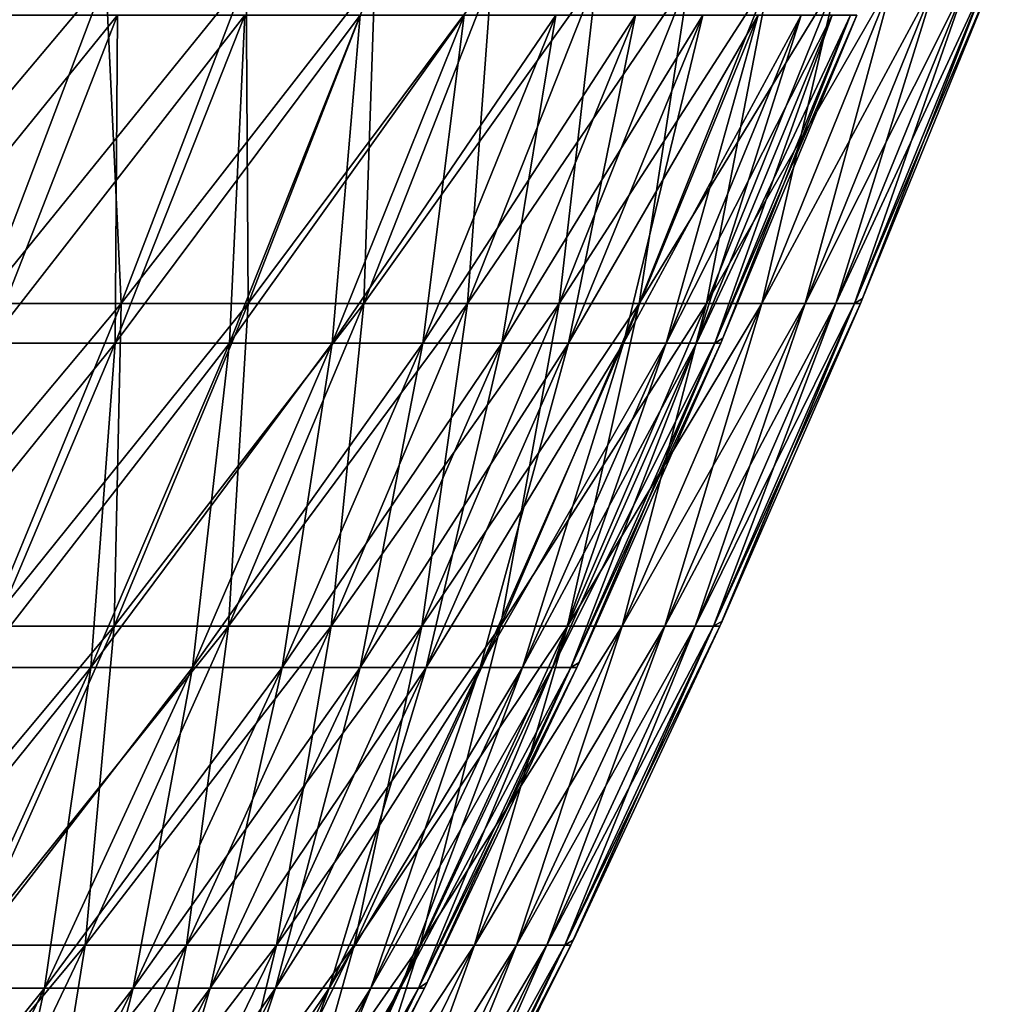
# Model space of a CAD drawing. Header units: millimetres. Extents: x -250 to 250, y 3898 to 4150.
# Tile 539 of 558: x 215 to 233, y 4040 to 4058. Entities that reach past the tile are written whole.
import ezdxf

# ---------------------------------------------------------------- set-up
doc = ezdxf.new("R2010")
doc.units = ezdxf.units.MM
doc.header["$LTSCALE"] = 5.599365
for name, color, linetype in [('2', 7, 'CONTINUOUS'), ('3', 7, 'CONTINUOUS'), ('4', 7, 'CONTINUOUS'), ('5', 7, 'CONTINUOUS')]:
    doc.layers.add(name, color=color, linetype=linetype)

msp = doc.modelspace()

# ---------------------------------------------------------------- linework, layer by layer
at = {"layer": '2', "color": 251, "linetype": 'Continuous', "true_color": 0x504f50}
for points in [[(214.804, 4052.869, -83.215), (212.139, 4052.869, -89.791), (216.996, 4058.644, -84.065), (214.804, 4052.869, -83.215)], [(216.996, 4058.644, -84.065), (212.139, 4052.869, -89.791), (214.304, 4058.644, -90.707), (216.996, 4058.644, -84.065)], [(217.265, 4052.869, -76.561), (214.804, 4052.869, -83.215), (219.482, 4058.644, -77.342), (217.265, 4052.869, -76.561)], [(219.482, 4058.644, -77.342), (214.804, 4052.869, -83.215), (216.996, 4058.644, -84.065), (219.482, 4058.644, -77.342)], [(219.519, 4052.869, -69.834), (217.265, 4052.869, -76.561), (221.759, 4058.644, -70.547), (219.519, 4052.869, -69.834)], [(221.759, 4058.644, -70.547), (217.265, 4052.869, -76.561), (219.482, 4058.644, -77.342), (221.759, 4058.644, -70.547)], [(221.566, 4052.869, -63.041), (219.519, 4052.869, -69.834), (223.827, 4058.644, -63.684), (221.566, 4052.869, -63.041)], [(223.827, 4058.644, -63.684), (219.519, 4052.869, -69.834), (221.759, 4058.644, -70.547), (223.827, 4058.644, -63.684)], [(223.402, 4052.869, -56.188), (221.566, 4052.869, -63.041), (225.682, 4058.644, -56.761), (223.402, 4052.869, -56.188)], [(225.682, 4058.644, -56.761), (221.566, 4052.869, -63.041), (223.827, 4058.644, -63.684), (225.682, 4058.644, -56.761)], [(225.026, 4052.869, -49.282), (223.402, 4052.869, -56.188), (227.323, 4058.644, -49.784), (225.026, 4052.869, -49.282)], [(227.323, 4058.644, -49.784), (223.402, 4052.869, -56.188), (225.682, 4058.644, -56.761), (227.323, 4058.644, -49.784)], [(226.437, 4052.869, -42.328), (225.026, 4052.869, -49.282), (228.748, 4058.644, -42.76), (226.437, 4052.869, -42.328)], [(228.748, 4058.644, -42.76), (225.026, 4052.869, -49.282), (227.323, 4058.644, -49.784), (228.748, 4058.644, -42.76)], [(227.633, 4052.869, -35.335), (226.437, 4052.869, -42.328), (229.956, 4058.644, -35.696), (227.633, 4052.869, -35.335)], [(229.956, 4058.644, -35.696), (226.437, 4052.869, -42.328), (228.748, 4058.644, -42.76), (229.956, 4058.644, -35.696)], [(228.614, 4052.869, -28.308), (227.633, 4052.869, -35.335), (230.946, 4058.644, -28.597), (228.614, 4052.869, -28.308)], [(230.946, 4058.644, -28.597), (227.633, 4052.869, -35.335), (229.956, 4058.644, -35.696), (230.946, 4058.644, -28.597)], [(229.377, 4052.869, -21.255), (228.614, 4052.869, -28.308), (231.718, 4058.644, -21.472), (229.377, 4052.869, -21.255)], [(231.718, 4058.644, -21.472), (228.614, 4052.869, -28.308), (230.946, 4058.644, -28.597), (231.718, 4058.644, -21.472)], [(229.923, 4052.869, -14.181), (229.377, 4052.869, -21.255), (232.269, 4058.644, -14.326), (229.923, 4052.869, -14.181)], [(232.269, 4058.644, -14.326), (229.377, 4052.869, -21.255), (231.718, 4058.644, -21.472), (232.269, 4058.644, -14.326)], [(230.25, 4052.869, -7.094), (229.923, 4052.869, -14.181), (232.6, 4058.644, -7.166), (230.25, 4052.869, -7.094)], [(232.6, 4058.644, -7.166), (229.923, 4052.869, -14.181), (232.269, 4058.644, -14.326), (232.6, 4058.644, -7.166)], [(230.396, 4052.955), (230.25, 4052.869, -7.094), (232.71, 4058.644), (230.396, 4052.955)], [(232.71, 4058.644), (230.25, 4052.869, -7.094), (232.6, 4058.644, -7.166), (232.71, 4058.644)], [(214.912, 4047.154, -75.732), (212.478, 4047.154, -82.315), (217.265, 4052.869, -76.561), (214.912, 4047.154, -75.732)], [(217.265, 4052.869, -76.561), (212.478, 4047.154, -82.315), (214.804, 4052.869, -83.215), (217.265, 4052.869, -76.561)], [(217.143, 4047.154, -69.078), (214.912, 4047.154, -75.732), (219.519, 4052.869, -69.834), (217.143, 4047.154, -69.078)], [(219.519, 4052.869, -69.834), (214.912, 4047.154, -75.732), (217.265, 4052.869, -76.561), (219.519, 4052.869, -69.834)], [(219.167, 4047.154, -62.358), (217.143, 4047.154, -69.078), (221.566, 4052.869, -63.041), (219.167, 4047.154, -62.358)], [(221.566, 4052.869, -63.041), (217.143, 4047.154, -69.078), (219.519, 4052.869, -69.834), (221.566, 4052.869, -63.041)], [(220.983, 4047.154, -55.58), (219.167, 4047.154, -62.358), (223.402, 4052.869, -56.188), (220.983, 4047.154, -55.58)], [(223.402, 4052.869, -56.188), (219.167, 4047.154, -62.358), (221.566, 4052.869, -63.041), (223.402, 4052.869, -56.188)], [(222.59, 4047.154, -48.748), (220.983, 4047.154, -55.58), (225.026, 4052.869, -49.282), (222.59, 4047.154, -48.748)], [(225.026, 4052.869, -49.282), (220.983, 4047.154, -55.58), (223.402, 4052.869, -56.188), (225.026, 4052.869, -49.282)], [(223.986, 4047.154, -41.87), (222.59, 4047.154, -48.748), (226.437, 4052.869, -42.328), (223.986, 4047.154, -41.87)], [(226.437, 4052.869, -42.328), (222.59, 4047.154, -48.748), (225.026, 4052.869, -49.282), (226.437, 4052.869, -42.328)], [(225.169, 4047.154, -34.953), (223.986, 4047.154, -41.87), (227.633, 4052.869, -35.335), (225.169, 4047.154, -34.953)], [(227.633, 4052.869, -35.335), (223.986, 4047.154, -41.87), (226.437, 4052.869, -42.328), (227.633, 4052.869, -35.335)], [(226.139, 4047.154, -28.002), (225.169, 4047.154, -34.953), (228.614, 4052.869, -28.308), (226.139, 4047.154, -28.002)], [(228.614, 4052.869, -28.308), (225.169, 4047.154, -34.953), (227.633, 4052.869, -35.335), (228.614, 4052.869, -28.308)], [(226.894, 4047.154, -21.025), (226.139, 4047.154, -28.002), (229.377, 4052.869, -21.255), (226.894, 4047.154, -21.025)], [(229.377, 4052.869, -21.255), (226.139, 4047.154, -28.002), (228.614, 4052.869, -28.308), (229.377, 4052.869, -21.255)], [(227.433, 4047.154, -14.028), (226.894, 4047.154, -21.025), (229.923, 4052.869, -14.181), (227.433, 4047.154, -14.028)], [(229.923, 4052.869, -14.181), (226.894, 4047.154, -21.025), (229.377, 4052.869, -21.255), (229.923, 4052.869, -14.181)], [(227.758, 4047.154, -7.017), (227.433, 4047.154, -14.028), (230.25, 4052.869, -7.094), (227.758, 4047.154, -7.017)], [(230.25, 4052.869, -7.094), (227.433, 4047.154, -14.028), (229.923, 4052.869, -14.181), (230.25, 4052.869, -7.094)], [(227.907, 4047.245), (227.758, 4047.154, -7.017), (230.36, 4052.869), (227.907, 4047.245)], [(230.36, 4052.869), (227.758, 4047.154, -7.017), (230.25, 4052.869, -7.094), (230.36, 4052.869)], [(230.36, 4052.869), (230.25, 4052.869, -7.094), (230.396, 4052.955), (230.36, 4052.869)], [(227.866, 4047.154), (227.758, 4047.154, -7.017), (227.907, 4047.245), (227.866, 4047.154)], [(214.631, 4041.504, -68.279), (212.427, 4041.504, -74.856), (217.143, 4047.154, -69.078), (214.631, 4041.504, -68.279)], [(217.143, 4047.154, -69.078), (212.427, 4041.504, -74.856), (214.912, 4047.154, -75.732), (217.143, 4047.154, -69.078)], [(216.632, 4041.504, -61.637), (214.631, 4041.504, -68.279), (219.167, 4047.154, -62.358), (216.632, 4041.504, -61.637)], [(219.167, 4047.154, -62.358), (214.631, 4041.504, -68.279), (217.143, 4047.154, -69.078), (219.167, 4047.154, -62.358)], [(218.427, 4041.504, -54.937), (216.632, 4041.504, -61.637), (220.983, 4047.154, -55.58), (218.427, 4041.504, -54.937)], [(220.983, 4047.154, -55.58), (216.632, 4041.504, -61.637), (219.167, 4047.154, -62.358), (220.983, 4047.154, -55.58)], [(220.016, 4041.504, -48.184), (218.427, 4041.504, -54.937), (222.59, 4047.154, -48.748), (220.016, 4041.504, -48.184)], [(222.59, 4047.154, -48.748), (218.427, 4041.504, -54.937), (220.983, 4047.154, -55.58), (222.59, 4047.154, -48.748)], [(221.395, 4041.504, -41.386), (220.016, 4041.504, -48.184), (223.986, 4047.154, -41.87), (221.395, 4041.504, -41.386)], [(223.986, 4047.154, -41.87), (220.016, 4041.504, -48.184), (222.59, 4047.154, -48.748), (223.986, 4047.154, -41.87)], [(222.564, 4041.504, -34.548), (221.395, 4041.504, -41.386), (225.169, 4047.154, -34.953), (222.564, 4041.504, -34.548)], [(225.169, 4047.154, -34.953), (221.395, 4041.504, -41.386), (223.986, 4047.154, -41.87), (225.169, 4047.154, -34.953)], [(223.523, 4041.504, -27.678), (222.564, 4041.504, -34.548), (226.139, 4047.154, -28.002), (223.523, 4041.504, -27.678)], [(226.139, 4047.154, -28.002), (222.564, 4041.504, -34.548), (225.169, 4047.154, -34.953), (226.139, 4047.154, -28.002)], [(224.269, 4041.504, -20.782), (223.523, 4041.504, -27.678), (226.894, 4047.154, -21.025), (224.269, 4041.504, -20.782)], [(226.894, 4047.154, -21.025), (223.523, 4041.504, -27.678), (226.139, 4047.154, -28.002), (226.894, 4047.154, -21.025)], [(224.803, 4041.504, -13.865), (224.269, 4041.504, -20.782), (227.433, 4047.154, -14.028), (224.803, 4041.504, -13.865)], [(227.433, 4047.154, -14.028), (224.269, 4041.504, -20.782), (226.894, 4047.154, -21.025), (227.433, 4047.154, -14.028)], [(225.123, 4041.504, -6.936), (224.803, 4041.504, -13.865), (227.758, 4047.154, -7.017), (225.123, 4041.504, -6.936)], [(227.758, 4047.154, -7.017), (224.803, 4041.504, -13.865), (227.433, 4047.154, -14.028), (227.758, 4047.154, -7.017)], [(225.276, 4041.599), (225.123, 4041.504, -6.936), (227.866, 4047.154), (225.276, 4041.599)], [(227.866, 4047.154), (225.123, 4041.504, -6.936), (227.758, 4047.154, -7.017), (227.866, 4047.154)], [(213.962, 4035.92, -60.877), (211.986, 4035.92, -67.438), (216.632, 4041.504, -61.637), (213.962, 4035.92, -60.877)], [(216.632, 4041.504, -61.637), (211.986, 4035.92, -67.438), (214.631, 4041.504, -68.279), (216.632, 4041.504, -61.637)], [(215.735, 4035.92, -54.26), (213.962, 4035.92, -60.877), (218.427, 4041.504, -54.937), (215.735, 4035.92, -54.26)], [(218.427, 4041.504, -54.937), (213.962, 4035.92, -60.877), (216.632, 4041.504, -61.637), (218.427, 4041.504, -54.937)], [(217.304, 4035.92, -47.59), (215.735, 4035.92, -54.26), (220.016, 4041.504, -48.184), (217.304, 4035.92, -47.59)], [(220.016, 4041.504, -48.184), (215.735, 4035.92, -54.26), (218.427, 4041.504, -54.937), (220.016, 4041.504, -48.184)], [(218.666, 4035.92, -40.876), (217.304, 4035.92, -47.59), (221.395, 4041.504, -41.386), (218.666, 4035.92, -40.876)], [(221.395, 4041.504, -41.386), (217.304, 4035.92, -47.59), (220.016, 4041.504, -48.184), (221.395, 4041.504, -41.386)], [(219.822, 4035.92, -34.123), (218.666, 4035.92, -40.876), (222.564, 4041.504, -34.548), (219.822, 4035.92, -34.123)], [(222.564, 4041.504, -34.548), (218.666, 4035.92, -40.876), (221.395, 4041.504, -41.386), (222.564, 4041.504, -34.548)], [(220.768, 4035.92, -27.337), (219.822, 4035.92, -34.123), (223.523, 4041.504, -27.678), (220.768, 4035.92, -27.337)], [(223.523, 4041.504, -27.678), (219.822, 4035.92, -34.123), (222.564, 4041.504, -34.548), (223.523, 4041.504, -27.678)], [(221.505, 4035.92, -20.525), (220.768, 4035.92, -27.337), (224.269, 4041.504, -20.782), (221.505, 4035.92, -20.525)], [(224.269, 4041.504, -20.782), (220.768, 4035.92, -27.337), (223.523, 4041.504, -27.678), (224.269, 4041.504, -20.782)], [(222.032, 4035.92, -13.694), (221.505, 4035.92, -20.525), (224.803, 4041.504, -13.865), (222.032, 4035.92, -13.694)], [(224.803, 4041.504, -13.865), (221.505, 4035.92, -20.525), (224.269, 4041.504, -20.782), (224.803, 4041.504, -13.865)], [(222.349, 4035.92, -6.85), (222.032, 4035.92, -13.694), (225.123, 4041.504, -6.936), (222.349, 4035.92, -6.85)], [(225.123, 4041.504, -6.936), (222.032, 4035.92, -13.694), (224.803, 4041.504, -13.865), (225.123, 4041.504, -6.936)], [(222.505, 4036.02), (222.349, 4035.92, -6.85), (225.23, 4041.504), (222.505, 4036.02)], [(225.23, 4041.504), (222.349, 4035.92, -6.85), (225.123, 4041.504, -6.936), (225.23, 4041.504)], [(225.23, 4041.504), (225.123, 4041.504, -6.936), (225.276, 4041.599), (225.23, 4041.504)]]:
    msp.add_3dface(points, dxfattribs=at)
at = {"layer": '3', "color": 251, "linetype": 'Continuous', "true_color": 0x504f50}
for points in [[(214.304, 4058.644, 90.707), (214.804, 4052.869, 83.215), (216.996, 4058.644, 84.065), (214.304, 4058.644, 90.707)], [(214.804, 4052.869, 83.215), (217.265, 4052.869, 76.561), (216.996, 4058.644, 84.065), (214.804, 4052.869, 83.215)], [(216.996, 4058.644, 84.065), (217.265, 4052.869, 76.561), (219.482, 4058.644, 77.342), (216.996, 4058.644, 84.065)], [(217.265, 4052.869, 76.561), (219.519, 4052.869, 69.834), (219.482, 4058.644, 77.342), (217.265, 4052.869, 76.561)], [(219.482, 4058.644, 77.342), (219.519, 4052.869, 69.834), (221.759, 4058.644, 70.547), (219.482, 4058.644, 77.342)], [(219.519, 4052.869, 69.834), (221.566, 4052.869, 63.041), (221.759, 4058.644, 70.547), (219.519, 4052.869, 69.834)], [(221.566, 4052.869, 63.041), (223.402, 4052.869, 56.188), (223.827, 4058.644, 63.684), (221.566, 4052.869, 63.041)], [(221.759, 4058.644, 70.547), (221.566, 4052.869, 63.041), (223.827, 4058.644, 63.684), (221.759, 4058.644, 70.547)], [(223.402, 4052.869, 56.188), (225.026, 4052.869, 49.282), (225.682, 4058.644, 56.761), (223.402, 4052.869, 56.188)], [(223.827, 4058.644, 63.684), (223.402, 4052.869, 56.188), (225.682, 4058.644, 56.761), (223.827, 4058.644, 63.684)], [(225.026, 4052.869, 49.282), (226.437, 4052.869, 42.328), (227.323, 4058.644, 49.784), (225.026, 4052.869, 49.282)], [(225.682, 4058.644, 56.761), (225.026, 4052.869, 49.282), (227.323, 4058.644, 49.784), (225.682, 4058.644, 56.761)], [(226.437, 4052.869, 42.328), (227.633, 4052.869, 35.335), (228.748, 4058.644, 42.76), (226.437, 4052.869, 42.328)], [(227.323, 4058.644, 49.784), (226.437, 4052.869, 42.328), (228.748, 4058.644, 42.76), (227.323, 4058.644, 49.784)], [(227.633, 4052.869, 35.335), (228.614, 4052.869, 28.308), (229.956, 4058.644, 35.696), (227.633, 4052.869, 35.335)], [(228.748, 4058.644, 42.76), (227.633, 4052.869, 35.335), (229.956, 4058.644, 35.696), (228.748, 4058.644, 42.76)], [(228.614, 4052.869, 28.308), (229.377, 4052.869, 21.255), (230.946, 4058.644, 28.597), (228.614, 4052.869, 28.308)], [(229.956, 4058.644, 35.696), (228.614, 4052.869, 28.308), (230.946, 4058.644, 28.597), (229.956, 4058.644, 35.696)], [(229.377, 4052.869, 21.255), (229.923, 4052.869, 14.181), (231.718, 4058.644, 21.472), (229.377, 4052.869, 21.255)], [(230.946, 4058.644, 28.597), (229.377, 4052.869, 21.255), (231.718, 4058.644, 21.472), (230.946, 4058.644, 28.597)], [(229.923, 4052.869, 14.181), (230.25, 4052.869, 7.094), (232.269, 4058.644, 14.326), (229.923, 4052.869, 14.181)], [(231.718, 4058.644, 21.472), (229.923, 4052.869, 14.181), (232.269, 4058.644, 14.326), (231.718, 4058.644, 21.472)], [(230.25, 4052.869, 7.094), (230.36, 4052.869), (232.6, 4058.644, 7.166), (230.25, 4052.869, 7.094)], [(232.269, 4058.644, 14.326), (230.25, 4052.869, 7.094), (232.6, 4058.644, 7.166), (232.269, 4058.644, 14.326)], [(230.36, 4052.869), (230.396, 4052.955), (232.6, 4058.644, 7.166), (230.36, 4052.869)], [(230.396, 4052.955), (232.71, 4058.644), (232.6, 4058.644, 7.166), (230.396, 4052.955)], [(214.804, 4052.869, 83.215), (214.912, 4047.154, 75.732), (217.265, 4052.869, 76.561), (214.804, 4052.869, 83.215)], [(214.912, 4047.154, 75.732), (217.143, 4047.154, 69.078), (217.265, 4052.869, 76.561), (214.912, 4047.154, 75.732)], [(217.143, 4047.154, 69.078), (219.167, 4047.154, 62.358), (219.519, 4052.869, 69.834), (217.143, 4047.154, 69.078)], [(217.265, 4052.869, 76.561), (217.143, 4047.154, 69.078), (219.519, 4052.869, 69.834), (217.265, 4052.869, 76.561)], [(219.167, 4047.154, 62.358), (220.983, 4047.154, 55.58), (221.566, 4052.869, 63.041), (219.167, 4047.154, 62.358)], [(219.519, 4052.869, 69.834), (219.167, 4047.154, 62.358), (221.566, 4052.869, 63.041), (219.519, 4052.869, 69.834)], [(220.983, 4047.154, 55.58), (222.59, 4047.154, 48.748), (223.402, 4052.869, 56.188), (220.983, 4047.154, 55.58)], [(221.566, 4052.869, 63.041), (220.983, 4047.154, 55.58), (223.402, 4052.869, 56.188), (221.566, 4052.869, 63.041)], [(222.59, 4047.154, 48.748), (223.986, 4047.154, 41.87), (225.026, 4052.869, 49.282), (222.59, 4047.154, 48.748)], [(223.402, 4052.869, 56.188), (222.59, 4047.154, 48.748), (225.026, 4052.869, 49.282), (223.402, 4052.869, 56.188)], [(223.986, 4047.154, 41.87), (225.169, 4047.154, 34.953), (226.437, 4052.869, 42.328), (223.986, 4047.154, 41.87)], [(225.026, 4052.869, 49.282), (223.986, 4047.154, 41.87), (226.437, 4052.869, 42.328), (225.026, 4052.869, 49.282)], [(225.169, 4047.154, 34.953), (226.139, 4047.154, 28.002), (227.633, 4052.869, 35.335), (225.169, 4047.154, 34.953)], [(226.437, 4052.869, 42.328), (225.169, 4047.154, 34.953), (227.633, 4052.869, 35.335), (226.437, 4052.869, 42.328)], [(226.139, 4047.154, 28.002), (226.894, 4047.154, 21.025), (228.614, 4052.869, 28.308), (226.139, 4047.154, 28.002)], [(227.633, 4052.869, 35.335), (226.139, 4047.154, 28.002), (228.614, 4052.869, 28.308), (227.633, 4052.869, 35.335)], [(226.894, 4047.154, 21.025), (227.433, 4047.154, 14.028), (229.377, 4052.869, 21.255), (226.894, 4047.154, 21.025)], [(228.614, 4052.869, 28.308), (226.894, 4047.154, 21.025), (229.377, 4052.869, 21.255), (228.614, 4052.869, 28.308)], [(227.433, 4047.154, 14.028), (227.758, 4047.154, 7.017), (229.923, 4052.869, 14.181), (227.433, 4047.154, 14.028)], [(229.377, 4052.869, 21.255), (227.433, 4047.154, 14.028), (229.923, 4052.869, 14.181), (229.377, 4052.869, 21.255)], [(227.758, 4047.154, 7.017), (227.866, 4047.154), (230.25, 4052.869, 7.094), (227.758, 4047.154, 7.017)], [(229.923, 4052.869, 14.181), (227.758, 4047.154, 7.017), (230.25, 4052.869, 7.094), (229.923, 4052.869, 14.181)], [(227.866, 4047.154), (227.907, 4047.245), (230.25, 4052.869, 7.094), (227.866, 4047.154)], [(227.907, 4047.245), (230.36, 4052.869), (230.25, 4052.869, 7.094), (227.907, 4047.245)], [(214.631, 4041.504, 68.279), (216.632, 4041.504, 61.637), (217.143, 4047.154, 69.078), (214.631, 4041.504, 68.279)], [(214.912, 4047.154, 75.732), (214.631, 4041.504, 68.279), (217.143, 4047.154, 69.078), (214.912, 4047.154, 75.732)], [(216.632, 4041.504, 61.637), (218.427, 4041.504, 54.937), (219.167, 4047.154, 62.358), (216.632, 4041.504, 61.637)], [(217.143, 4047.154, 69.078), (216.632, 4041.504, 61.637), (219.167, 4047.154, 62.358), (217.143, 4047.154, 69.078)], [(218.427, 4041.504, 54.937), (220.016, 4041.504, 48.184), (220.983, 4047.154, 55.58), (218.427, 4041.504, 54.937)], [(219.167, 4047.154, 62.358), (218.427, 4041.504, 54.937), (220.983, 4047.154, 55.58), (219.167, 4047.154, 62.358)], [(220.016, 4041.504, 48.184), (221.395, 4041.504, 41.386), (222.59, 4047.154, 48.748), (220.016, 4041.504, 48.184)], [(220.983, 4047.154, 55.58), (220.016, 4041.504, 48.184), (222.59, 4047.154, 48.748), (220.983, 4047.154, 55.58)], [(221.395, 4041.504, 41.386), (222.564, 4041.504, 34.548), (223.986, 4047.154, 41.87), (221.395, 4041.504, 41.386)], [(222.59, 4047.154, 48.748), (221.395, 4041.504, 41.386), (223.986, 4047.154, 41.87), (222.59, 4047.154, 48.748)], [(222.564, 4041.504, 34.548), (223.523, 4041.504, 27.678), (225.169, 4047.154, 34.953), (222.564, 4041.504, 34.548)], [(223.986, 4047.154, 41.87), (222.564, 4041.504, 34.548), (225.169, 4047.154, 34.953), (223.986, 4047.154, 41.87)], [(223.523, 4041.504, 27.678), (224.269, 4041.504, 20.782), (226.139, 4047.154, 28.002), (223.523, 4041.504, 27.678)], [(225.169, 4047.154, 34.953), (223.523, 4041.504, 27.678), (226.139, 4047.154, 28.002), (225.169, 4047.154, 34.953)], [(224.269, 4041.504, 20.782), (224.803, 4041.504, 13.865), (226.894, 4047.154, 21.025), (224.269, 4041.504, 20.782)], [(226.139, 4047.154, 28.002), (224.269, 4041.504, 20.782), (226.894, 4047.154, 21.025), (226.139, 4047.154, 28.002)], [(224.803, 4041.504, 13.865), (225.123, 4041.504, 6.936), (227.433, 4047.154, 14.028), (224.803, 4041.504, 13.865)], [(226.894, 4047.154, 21.025), (224.803, 4041.504, 13.865), (227.433, 4047.154, 14.028), (226.894, 4047.154, 21.025)], [(225.123, 4041.504, 6.936), (225.23, 4041.504), (227.758, 4047.154, 7.017), (225.123, 4041.504, 6.936)], [(227.433, 4047.154, 14.028), (225.123, 4041.504, 6.936), (227.758, 4047.154, 7.017), (227.433, 4047.154, 14.028)], [(225.23, 4041.504), (225.276, 4041.599), (227.758, 4047.154, 7.017), (225.23, 4041.504)], [(225.276, 4041.599), (227.866, 4047.154), (227.758, 4047.154, 7.017), (225.276, 4041.599)], [(213.962, 4035.92, 60.877), (215.735, 4035.92, 54.26), (216.632, 4041.504, 61.637), (213.962, 4035.92, 60.877)], [(214.631, 4041.504, 68.279), (213.962, 4035.92, 60.877), (216.632, 4041.504, 61.637), (214.631, 4041.504, 68.279)], [(215.735, 4035.92, 54.26), (217.304, 4035.92, 47.59), (218.427, 4041.504, 54.937), (215.735, 4035.92, 54.26)], [(216.632, 4041.504, 61.637), (215.735, 4035.92, 54.26), (218.427, 4041.504, 54.937), (216.632, 4041.504, 61.637)], [(217.304, 4035.92, 47.59), (218.666, 4035.92, 40.876), (220.016, 4041.504, 48.184), (217.304, 4035.92, 47.59)], [(218.427, 4041.504, 54.937), (217.304, 4035.92, 47.59), (220.016, 4041.504, 48.184), (218.427, 4041.504, 54.937)], [(218.666, 4035.92, 40.876), (219.822, 4035.92, 34.123), (221.395, 4041.504, 41.386), (218.666, 4035.92, 40.876)], [(220.016, 4041.504, 48.184), (218.666, 4035.92, 40.876), (221.395, 4041.504, 41.386), (220.016, 4041.504, 48.184)], [(219.822, 4035.92, 34.123), (220.768, 4035.92, 27.337), (222.564, 4041.504, 34.548), (219.822, 4035.92, 34.123)], [(221.395, 4041.504, 41.386), (219.822, 4035.92, 34.123), (222.564, 4041.504, 34.548), (221.395, 4041.504, 41.386)], [(220.768, 4035.92, 27.337), (221.505, 4035.92, 20.525), (223.523, 4041.504, 27.678), (220.768, 4035.92, 27.337)], [(222.564, 4041.504, 34.548), (220.768, 4035.92, 27.337), (223.523, 4041.504, 27.678), (222.564, 4041.504, 34.548)], [(221.505, 4035.92, 20.525), (222.032, 4035.92, 13.694), (224.269, 4041.504, 20.782), (221.505, 4035.92, 20.525)], [(223.523, 4041.504, 27.678), (221.505, 4035.92, 20.525), (224.269, 4041.504, 20.782), (223.523, 4041.504, 27.678)], [(222.032, 4035.92, 13.694), (222.349, 4035.92, 6.85), (224.803, 4041.504, 13.865), (222.032, 4035.92, 13.694)], [(224.269, 4041.504, 20.782), (222.032, 4035.92, 13.694), (224.803, 4041.504, 13.865), (224.269, 4041.504, 20.782)], [(222.349, 4035.92, 6.85), (222.454, 4035.92), (225.123, 4041.504, 6.936), (222.349, 4035.92, 6.85)], [(224.803, 4041.504, 13.865), (222.349, 4035.92, 6.85), (225.123, 4041.504, 6.936), (224.803, 4041.504, 13.865)], [(222.454, 4035.92), (222.505, 4036.02), (225.123, 4041.504, 6.936), (222.454, 4035.92)], [(222.505, 4036.02), (225.23, 4041.504), (225.123, 4041.504, 6.936), (222.505, 4036.02)]]:
    msp.add_3dface(points, dxfattribs=at)
at = {"layer": '4', "color": 155, "linetype": 'Continuous', "true_color": 0x4a708c}
for points in [[(214.933, 4052.166, 75.739), (212.498, 4052.166, 82.322), (217.202, 4057.973, 76.539), (214.933, 4052.166, 75.739)], [(217.202, 4057.973, 76.539), (212.498, 4052.166, 82.322), (214.742, 4057.973, 83.191), (217.202, 4057.973, 76.539)], [(217.163, 4052.166, 69.085), (214.933, 4052.166, 75.739), (219.456, 4057.973, 69.814), (217.163, 4052.166, 69.085)], [(219.456, 4057.973, 69.814), (214.933, 4052.166, 75.739), (217.202, 4057.973, 76.539), (219.456, 4057.973, 69.814)], [(219.187, 4052.166, 62.364), (217.163, 4052.166, 69.085), (221.502, 4057.973, 63.023), (219.187, 4052.166, 62.364)], [(221.502, 4057.973, 63.023), (217.163, 4052.166, 69.085), (219.456, 4057.973, 69.814), (221.502, 4057.973, 63.023)], [(221.004, 4052.166, 55.585), (219.187, 4052.166, 62.364), (223.338, 4057.973, 56.172), (221.004, 4052.166, 55.585)], [(223.338, 4057.973, 56.172), (219.187, 4052.166, 62.364), (221.502, 4057.973, 63.023), (223.338, 4057.973, 56.172)], [(222.611, 4052.166, 48.753), (221.004, 4052.166, 55.585), (224.962, 4057.973, 49.267), (222.611, 4052.166, 48.753)], [(224.962, 4057.973, 49.267), (221.004, 4052.166, 55.585), (223.338, 4057.973, 56.172), (224.962, 4057.973, 49.267)], [(224.007, 4052.166, 41.874), (222.611, 4052.166, 48.753), (226.372, 4057.973, 42.316), (224.007, 4052.166, 41.874)], [(226.372, 4057.973, 42.316), (222.611, 4052.166, 48.753), (224.962, 4057.973, 49.267), (226.372, 4057.973, 42.316)], [(225.19, 4052.166, 34.956), (224.007, 4052.166, 41.874), (227.568, 4057.973, 35.325), (225.19, 4052.166, 34.956)], [(227.568, 4057.973, 35.325), (224.007, 4052.166, 41.874), (226.372, 4057.973, 42.316), (227.568, 4057.973, 35.325)], [(226.16, 4052.166, 28.005), (225.19, 4052.166, 34.956), (228.548, 4057.973, 28.3), (226.16, 4052.166, 28.005)], [(228.548, 4057.973, 28.3), (225.19, 4052.166, 34.956), (227.568, 4057.973, 35.325), (228.548, 4057.973, 28.3)], [(226.915, 4052.166, 21.027), (226.16, 4052.166, 28.005), (229.311, 4057.973, 21.249), (226.915, 4052.166, 21.027)], [(229.311, 4057.973, 21.249), (226.16, 4052.166, 28.005), (228.548, 4057.973, 28.3), (229.311, 4057.973, 21.249)], [(227.455, 4052.166, 14.029), (226.915, 4052.166, 21.027), (229.856, 4057.973, 14.177), (227.455, 4052.166, 14.029)], [(229.856, 4057.973, 14.177), (226.915, 4052.166, 21.027), (229.311, 4057.973, 21.249), (229.856, 4057.973, 14.177)], [(227.779, 4052.166, 7.018), (227.455, 4052.166, 14.029), (230.184, 4057.973, 7.092), (227.779, 4052.166, 7.018)], [(230.184, 4057.973, 7.092), (227.455, 4052.166, 14.029), (229.856, 4057.973, 14.177), (230.184, 4057.973, 7.092)], [(227.924, 4052.252), (227.779, 4052.166, 7.018), (230.293, 4057.973), (227.924, 4052.252)], [(230.293, 4057.973), (227.779, 4052.166, 7.018), (230.184, 4057.973, 7.092), (230.293, 4057.973)], [(214.73, 4046.422, 68.311), (212.525, 4046.422, 74.891), (217.163, 4052.166, 69.085), (214.73, 4046.422, 68.311)], [(217.163, 4052.166, 69.085), (212.525, 4046.422, 74.891), (214.933, 4052.166, 75.739), (217.163, 4052.166, 69.085)], [(216.732, 4046.422, 61.666), (214.73, 4046.422, 68.311), (219.187, 4052.166, 62.364), (216.732, 4046.422, 61.666)], [(219.187, 4052.166, 62.364), (214.73, 4046.422, 68.311), (217.163, 4052.166, 69.085), (219.187, 4052.166, 62.364)], [(218.528, 4046.422, 54.962), (216.732, 4046.422, 61.666), (221.004, 4052.166, 55.585), (218.528, 4046.422, 54.962)], [(221.004, 4052.166, 55.585), (216.732, 4046.422, 61.666), (219.187, 4052.166, 62.364), (221.004, 4052.166, 55.585)], [(220.117, 4046.422, 48.206), (218.528, 4046.422, 54.962), (222.611, 4052.166, 48.753), (220.117, 4046.422, 48.206)], [(222.611, 4052.166, 48.753), (218.528, 4046.422, 54.962), (221.004, 4052.166, 55.585), (222.611, 4052.166, 48.753)], [(221.497, 4046.422, 41.405), (220.117, 4046.422, 48.206), (224.007, 4052.166, 41.874), (221.497, 4046.422, 41.405)], [(224.007, 4052.166, 41.874), (220.117, 4046.422, 48.206), (222.611, 4052.166, 48.753), (224.007, 4052.166, 41.874)], [(222.667, 4046.422, 34.564), (221.497, 4046.422, 41.405), (225.19, 4052.166, 34.956), (222.667, 4046.422, 34.564)], [(225.19, 4052.166, 34.956), (221.497, 4046.422, 41.405), (224.007, 4052.166, 41.874), (225.19, 4052.166, 34.956)], [(223.626, 4046.422, 27.691), (222.667, 4046.422, 34.564), (226.16, 4052.166, 28.005), (223.626, 4046.422, 27.691)], [(226.16, 4052.166, 28.005), (222.667, 4046.422, 34.564), (225.19, 4052.166, 34.956), (226.16, 4052.166, 28.005)], [(224.373, 4046.422, 20.791), (223.626, 4046.422, 27.691), (226.915, 4052.166, 21.027), (224.373, 4046.422, 20.791)], [(226.915, 4052.166, 21.027), (223.626, 4046.422, 27.691), (226.16, 4052.166, 28.005), (226.915, 4052.166, 21.027)], [(224.907, 4046.422, 13.872), (224.373, 4046.422, 20.791), (227.455, 4052.166, 14.029), (224.907, 4046.422, 13.872)], [(227.455, 4052.166, 14.029), (224.373, 4046.422, 20.791), (226.915, 4052.166, 21.027), (227.455, 4052.166, 14.029)], [(225.227, 4046.422, 6.939), (224.907, 4046.422, 13.872), (227.779, 4052.166, 7.018), (225.227, 4046.422, 6.939)], [(227.779, 4052.166, 7.018), (224.907, 4046.422, 13.872), (227.455, 4052.166, 14.029), (227.779, 4052.166, 7.018)], [(225.376, 4046.513), (225.227, 4046.422, 6.939), (227.887, 4052.166), (225.376, 4046.513)], [(227.887, 4052.166), (225.227, 4046.422, 6.939), (227.779, 4052.166, 7.018), (227.887, 4052.166)], [(227.887, 4052.166), (227.779, 4052.166, 7.018), (227.924, 4052.252), (227.887, 4052.166)], [(214.138, 4040.744, 60.927), (212.16, 4040.744, 67.493), (216.732, 4046.422, 61.666), (214.138, 4040.744, 60.927)], [(216.732, 4046.422, 61.666), (212.16, 4040.744, 67.493), (214.73, 4046.422, 68.311), (216.732, 4046.422, 61.666)], [(215.912, 4040.744, 54.304), (214.138, 4040.744, 60.927), (218.528, 4046.422, 54.962), (215.912, 4040.744, 54.304)], [(218.528, 4046.422, 54.962), (214.138, 4040.744, 60.927), (216.732, 4046.422, 61.666), (218.528, 4046.422, 54.962)], [(217.482, 4040.744, 47.629), (215.912, 4040.744, 54.304), (220.117, 4046.422, 48.206), (217.482, 4040.744, 47.629)], [(220.117, 4046.422, 48.206), (215.912, 4040.744, 54.304), (218.528, 4046.422, 54.962), (220.117, 4046.422, 48.206)], [(218.846, 4040.744, 40.909), (217.482, 4040.744, 47.629), (221.497, 4046.422, 41.405), (218.846, 4040.744, 40.909)], [(221.497, 4046.422, 41.405), (217.482, 4040.744, 47.629), (220.117, 4046.422, 48.206), (221.497, 4046.422, 41.405)], [(220.002, 4040.744, 34.151), (218.846, 4040.744, 40.909), (222.667, 4046.422, 34.564), (220.002, 4040.744, 34.151)], [(222.667, 4046.422, 34.564), (218.846, 4040.744, 40.909), (221.497, 4046.422, 41.405), (222.667, 4046.422, 34.564)], [(220.949, 4040.744, 27.359), (220.002, 4040.744, 34.151), (223.626, 4046.422, 27.691), (220.949, 4040.744, 27.359)], [(223.626, 4046.422, 27.691), (220.002, 4040.744, 34.151), (222.667, 4046.422, 34.564), (223.626, 4046.422, 27.691)], [(221.687, 4040.744, 20.542), (220.949, 4040.744, 27.359), (224.373, 4046.422, 20.791), (221.687, 4040.744, 20.542)], [(224.373, 4046.422, 20.791), (220.949, 4040.744, 27.359), (223.626, 4046.422, 27.691), (224.373, 4046.422, 20.791)], [(222.215, 4040.744, 13.706), (221.687, 4040.744, 20.542), (224.907, 4046.422, 13.872), (222.215, 4040.744, 13.706)], [(224.907, 4046.422, 13.872), (221.687, 4040.744, 20.542), (224.373, 4046.422, 20.791), (224.907, 4046.422, 13.872)], [(222.531, 4040.744, 6.856), (222.215, 4040.744, 13.706), (225.227, 4046.422, 6.939), (222.531, 4040.744, 6.856)], [(225.227, 4046.422, 6.939), (222.215, 4040.744, 13.706), (224.907, 4046.422, 13.872), (225.227, 4046.422, 6.939)], [(222.684, 4040.84), (222.531, 4040.744, 6.856), (225.334, 4046.422), (222.684, 4040.84)], [(225.334, 4046.422), (222.531, 4040.744, 6.856), (225.227, 4046.422, 6.939), (225.334, 4046.422)], [(225.334, 4046.422), (225.227, 4046.422, 6.939), (225.376, 4046.513), (225.334, 4046.422)], [(222.637, 4040.744), (222.531, 4040.744, 6.856), (222.684, 4040.84), (222.637, 4040.744)], [(213.158, 4035.137, 53.611), (211.406, 4035.137, 60.15), (215.912, 4040.744, 54.304), (213.158, 4035.137, 53.611)], [(215.912, 4040.744, 54.304), (211.406, 4035.137, 60.15), (214.138, 4040.744, 60.927), (215.912, 4040.744, 54.304)], [(214.708, 4035.137, 47.022), (213.158, 4035.137, 53.611), (217.482, 4040.744, 47.629), (214.708, 4035.137, 47.022)], [(217.482, 4040.744, 47.629), (213.158, 4035.137, 53.611), (215.912, 4040.744, 54.304), (217.482, 4040.744, 47.629)], [(216.054, 4035.137, 40.387), (214.708, 4035.137, 47.022), (218.846, 4040.744, 40.909), (216.054, 4035.137, 40.387)], [(218.846, 4040.744, 40.909), (214.708, 4035.137, 47.022), (217.482, 4040.744, 47.629), (218.846, 4040.744, 40.909)], [(217.195, 4035.137, 33.715), (216.054, 4035.137, 40.387), (220.002, 4040.744, 34.151), (217.195, 4035.137, 33.715)], [(220.002, 4040.744, 34.151), (216.054, 4035.137, 40.387), (218.846, 4040.744, 40.909), (220.002, 4040.744, 34.151)], [(218.13, 4035.137, 27.01), (217.195, 4035.137, 33.715), (220.949, 4040.744, 27.359), (218.13, 4035.137, 27.01)], [(220.949, 4040.744, 27.359), (217.195, 4035.137, 33.715), (220.002, 4040.744, 34.151), (220.949, 4040.744, 27.359)], [(218.859, 4035.137, 20.28), (218.13, 4035.137, 27.01), (221.687, 4040.744, 20.542), (218.859, 4035.137, 20.28)], [(221.687, 4040.744, 20.542), (218.13, 4035.137, 27.01), (220.949, 4040.744, 27.359), (221.687, 4040.744, 20.542)], [(219.379, 4035.137, 13.531), (218.859, 4035.137, 20.28), (222.215, 4040.744, 13.706), (219.379, 4035.137, 13.531)], [(222.215, 4040.744, 13.706), (218.859, 4035.137, 20.28), (221.687, 4040.744, 20.542), (222.215, 4040.744, 13.706)], [(219.692, 4035.137, 6.769), (219.379, 4035.137, 13.531), (222.531, 4040.744, 6.856), (219.692, 4035.137, 6.769)], [(222.531, 4040.744, 6.856), (219.379, 4035.137, 13.531), (222.215, 4040.744, 13.706), (222.531, 4040.744, 6.856)], [(219.849, 4035.237), (219.692, 4035.137, 6.769), (222.637, 4040.744), (219.849, 4035.237)], [(222.637, 4040.744), (219.692, 4035.137, 6.769), (222.531, 4040.744, 6.856), (222.637, 4040.744)]]:
    msp.add_3dface(points, dxfattribs=at)
at = {"layer": '5', "color": 155, "linetype": 'Continuous', "true_color": 0x4a708c}
for points in [[(214.742, 4057.973, -83.191), (214.933, 4052.166, -75.739), (217.202, 4057.973, -76.539), (214.742, 4057.973, -83.191)], [(214.933, 4052.166, -75.739), (217.163, 4052.166, -69.085), (217.202, 4057.973, -76.539), (214.933, 4052.166, -75.739)], [(217.163, 4052.166, -69.085), (219.187, 4052.166, -62.364), (219.456, 4057.973, -69.814), (217.163, 4052.166, -69.085)], [(217.202, 4057.973, -76.539), (217.163, 4052.166, -69.085), (219.456, 4057.973, -69.814), (217.202, 4057.973, -76.539)], [(219.187, 4052.166, -62.364), (221.004, 4052.166, -55.585), (221.502, 4057.973, -63.023), (219.187, 4052.166, -62.364)], [(219.456, 4057.973, -69.814), (219.187, 4052.166, -62.364), (221.502, 4057.973, -63.023), (219.456, 4057.973, -69.814)], [(221.004, 4052.166, -55.585), (222.611, 4052.166, -48.753), (223.338, 4057.973, -56.172), (221.004, 4052.166, -55.585)], [(221.502, 4057.973, -63.023), (221.004, 4052.166, -55.585), (223.338, 4057.973, -56.172), (221.502, 4057.973, -63.023)], [(222.611, 4052.166, -48.753), (224.007, 4052.166, -41.874), (224.962, 4057.973, -49.267), (222.611, 4052.166, -48.753)], [(223.338, 4057.973, -56.172), (222.611, 4052.166, -48.753), (224.962, 4057.973, -49.267), (223.338, 4057.973, -56.172)], [(224.007, 4052.166, -41.874), (225.19, 4052.166, -34.956), (226.372, 4057.973, -42.316), (224.007, 4052.166, -41.874)], [(224.962, 4057.973, -49.267), (224.007, 4052.166, -41.874), (226.372, 4057.973, -42.316), (224.962, 4057.973, -49.267)], [(225.19, 4052.166, -34.956), (226.16, 4052.166, -28.005), (227.568, 4057.973, -35.325), (225.19, 4052.166, -34.956)], [(226.372, 4057.973, -42.316), (225.19, 4052.166, -34.956), (227.568, 4057.973, -35.325), (226.372, 4057.973, -42.316)], [(226.16, 4052.166, -28.005), (226.915, 4052.166, -21.027), (228.548, 4057.973, -28.3), (226.16, 4052.166, -28.005)], [(227.568, 4057.973, -35.325), (226.16, 4052.166, -28.005), (228.548, 4057.973, -28.3), (227.568, 4057.973, -35.325)], [(226.915, 4052.166, -21.027), (227.455, 4052.166, -14.029), (229.311, 4057.973, -21.249), (226.915, 4052.166, -21.027)], [(228.548, 4057.973, -28.3), (226.915, 4052.166, -21.027), (229.311, 4057.973, -21.249), (228.548, 4057.973, -28.3)], [(227.455, 4052.166, -14.029), (227.779, 4052.166, -7.018), (229.856, 4057.973, -14.177), (227.455, 4052.166, -14.029)], [(229.311, 4057.973, -21.249), (227.455, 4052.166, -14.029), (229.856, 4057.973, -14.177), (229.311, 4057.973, -21.249)], [(227.779, 4052.166, -7.018), (227.887, 4052.166), (230.184, 4057.973, -7.092), (227.779, 4052.166, -7.018)], [(229.856, 4057.973, -14.177), (227.779, 4052.166, -7.018), (230.184, 4057.973, -7.092), (229.856, 4057.973, -14.177)], [(227.887, 4052.166), (227.924, 4052.252), (230.184, 4057.973, -7.092), (227.887, 4052.166)], [(227.924, 4052.252), (230.293, 4057.973), (230.184, 4057.973, -7.092), (227.924, 4052.252)], [(214.73, 4046.422, -68.311), (216.732, 4046.422, -61.666), (217.163, 4052.166, -69.085), (214.73, 4046.422, -68.311)], [(214.933, 4052.166, -75.739), (214.73, 4046.422, -68.311), (217.163, 4052.166, -69.085), (214.933, 4052.166, -75.739)], [(216.732, 4046.422, -61.666), (218.528, 4046.422, -54.962), (219.187, 4052.166, -62.364), (216.732, 4046.422, -61.666)], [(217.163, 4052.166, -69.085), (216.732, 4046.422, -61.666), (219.187, 4052.166, -62.364), (217.163, 4052.166, -69.085)], [(218.528, 4046.422, -54.962), (220.117, 4046.422, -48.206), (221.004, 4052.166, -55.585), (218.528, 4046.422, -54.962)], [(219.187, 4052.166, -62.364), (218.528, 4046.422, -54.962), (221.004, 4052.166, -55.585), (219.187, 4052.166, -62.364)], [(220.117, 4046.422, -48.206), (221.497, 4046.422, -41.405), (222.611, 4052.166, -48.753), (220.117, 4046.422, -48.206)], [(221.004, 4052.166, -55.585), (220.117, 4046.422, -48.206), (222.611, 4052.166, -48.753), (221.004, 4052.166, -55.585)], [(221.497, 4046.422, -41.405), (222.667, 4046.422, -34.564), (224.007, 4052.166, -41.874), (221.497, 4046.422, -41.405)], [(222.611, 4052.166, -48.753), (221.497, 4046.422, -41.405), (224.007, 4052.166, -41.874), (222.611, 4052.166, -48.753)], [(222.667, 4046.422, -34.564), (223.626, 4046.422, -27.691), (225.19, 4052.166, -34.956), (222.667, 4046.422, -34.564)], [(224.007, 4052.166, -41.874), (222.667, 4046.422, -34.564), (225.19, 4052.166, -34.956), (224.007, 4052.166, -41.874)], [(223.626, 4046.422, -27.691), (224.373, 4046.422, -20.791), (226.16, 4052.166, -28.005), (223.626, 4046.422, -27.691)], [(225.19, 4052.166, -34.956), (223.626, 4046.422, -27.691), (226.16, 4052.166, -28.005), (225.19, 4052.166, -34.956)], [(224.373, 4046.422, -20.791), (224.907, 4046.422, -13.872), (226.915, 4052.166, -21.027), (224.373, 4046.422, -20.791)], [(226.16, 4052.166, -28.005), (224.373, 4046.422, -20.791), (226.915, 4052.166, -21.027), (226.16, 4052.166, -28.005)], [(224.907, 4046.422, -13.872), (225.227, 4046.422, -6.939), (227.455, 4052.166, -14.029), (224.907, 4046.422, -13.872)], [(226.915, 4052.166, -21.027), (224.907, 4046.422, -13.872), (227.455, 4052.166, -14.029), (226.915, 4052.166, -21.027)], [(225.227, 4046.422, -6.939), (225.334, 4046.422), (227.779, 4052.166, -7.018), (225.227, 4046.422, -6.939)], [(227.455, 4052.166, -14.029), (225.227, 4046.422, -6.939), (227.779, 4052.166, -7.018), (227.455, 4052.166, -14.029)], [(225.334, 4046.422), (225.376, 4046.513), (227.779, 4052.166, -7.018), (225.334, 4046.422)], [(225.376, 4046.513), (227.887, 4052.166), (227.779, 4052.166, -7.018), (225.376, 4046.513)], [(214.138, 4040.744, -60.927), (215.912, 4040.744, -54.304), (216.732, 4046.422, -61.666), (214.138, 4040.744, -60.927)], [(214.73, 4046.422, -68.311), (214.138, 4040.744, -60.927), (216.732, 4046.422, -61.666), (214.73, 4046.422, -68.311)], [(215.912, 4040.744, -54.304), (217.482, 4040.744, -47.629), (218.528, 4046.422, -54.962), (215.912, 4040.744, -54.304)], [(216.732, 4046.422, -61.666), (215.912, 4040.744, -54.304), (218.528, 4046.422, -54.962), (216.732, 4046.422, -61.666)], [(217.482, 4040.744, -47.629), (218.846, 4040.744, -40.909), (220.117, 4046.422, -48.206), (217.482, 4040.744, -47.629)], [(218.528, 4046.422, -54.962), (217.482, 4040.744, -47.629), (220.117, 4046.422, -48.206), (218.528, 4046.422, -54.962)], [(218.846, 4040.744, -40.909), (220.002, 4040.744, -34.151), (221.497, 4046.422, -41.405), (218.846, 4040.744, -40.909)], [(220.117, 4046.422, -48.206), (218.846, 4040.744, -40.909), (221.497, 4046.422, -41.405), (220.117, 4046.422, -48.206)], [(220.002, 4040.744, -34.151), (220.949, 4040.744, -27.359), (222.667, 4046.422, -34.564), (220.002, 4040.744, -34.151)], [(221.497, 4046.422, -41.405), (220.002, 4040.744, -34.151), (222.667, 4046.422, -34.564), (221.497, 4046.422, -41.405)], [(220.949, 4040.744, -27.359), (221.687, 4040.744, -20.542), (223.626, 4046.422, -27.691), (220.949, 4040.744, -27.359)], [(222.667, 4046.422, -34.564), (220.949, 4040.744, -27.359), (223.626, 4046.422, -27.691), (222.667, 4046.422, -34.564)], [(221.687, 4040.744, -20.542), (222.215, 4040.744, -13.706), (224.373, 4046.422, -20.791), (221.687, 4040.744, -20.542)], [(223.626, 4046.422, -27.691), (221.687, 4040.744, -20.542), (224.373, 4046.422, -20.791), (223.626, 4046.422, -27.691)], [(222.215, 4040.744, -13.706), (222.531, 4040.744, -6.856), (224.907, 4046.422, -13.872), (222.215, 4040.744, -13.706)], [(224.373, 4046.422, -20.791), (222.215, 4040.744, -13.706), (224.907, 4046.422, -13.872), (224.373, 4046.422, -20.791)], [(222.531, 4040.744, -6.856), (222.637, 4040.744), (225.227, 4046.422, -6.939), (222.531, 4040.744, -6.856)], [(224.907, 4046.422, -13.872), (222.531, 4040.744, -6.856), (225.227, 4046.422, -6.939), (224.907, 4046.422, -13.872)], [(222.637, 4040.744), (222.684, 4040.84), (225.227, 4046.422, -6.939), (222.637, 4040.744)], [(222.684, 4040.84), (225.334, 4046.422), (225.227, 4046.422, -6.939), (222.684, 4040.84)], [(213.158, 4035.137, -53.611), (214.708, 4035.137, -47.022), (215.912, 4040.744, -54.304), (213.158, 4035.137, -53.611)], [(214.138, 4040.744, -60.927), (213.158, 4035.137, -53.611), (215.912, 4040.744, -54.304), (214.138, 4040.744, -60.927)], [(214.708, 4035.137, -47.022), (216.054, 4035.137, -40.387), (217.482, 4040.744, -47.629), (214.708, 4035.137, -47.022)], [(215.912, 4040.744, -54.304), (214.708, 4035.137, -47.022), (217.482, 4040.744, -47.629), (215.912, 4040.744, -54.304)], [(216.054, 4035.137, -40.387), (217.195, 4035.137, -33.715), (218.846, 4040.744, -40.909), (216.054, 4035.137, -40.387)], [(217.482, 4040.744, -47.629), (216.054, 4035.137, -40.387), (218.846, 4040.744, -40.909), (217.482, 4040.744, -47.629)], [(217.195, 4035.137, -33.715), (218.13, 4035.137, -27.01), (220.002, 4040.744, -34.151), (217.195, 4035.137, -33.715)], [(218.846, 4040.744, -40.909), (217.195, 4035.137, -33.715), (220.002, 4040.744, -34.151), (218.846, 4040.744, -40.909)], [(218.13, 4035.137, -27.01), (218.859, 4035.137, -20.28), (220.949, 4040.744, -27.359), (218.13, 4035.137, -27.01)], [(220.002, 4040.744, -34.151), (218.13, 4035.137, -27.01), (220.949, 4040.744, -27.359), (220.002, 4040.744, -34.151)], [(218.859, 4035.137, -20.28), (219.379, 4035.137, -13.531), (221.687, 4040.744, -20.542), (218.859, 4035.137, -20.28)], [(220.949, 4040.744, -27.359), (218.859, 4035.137, -20.28), (221.687, 4040.744, -20.542), (220.949, 4040.744, -27.359)], [(219.379, 4035.137, -13.531), (219.692, 4035.137, -6.769), (222.215, 4040.744, -13.706), (219.379, 4035.137, -13.531)], [(221.687, 4040.744, -20.542), (219.379, 4035.137, -13.531), (222.215, 4040.744, -13.706), (221.687, 4040.744, -20.542)], [(219.692, 4035.137, -6.769), (219.796, 4035.137), (222.531, 4040.744, -6.856), (219.692, 4035.137, -6.769)], [(222.215, 4040.744, -13.706), (219.692, 4035.137, -6.769), (222.531, 4040.744, -6.856), (222.215, 4040.744, -13.706)], [(219.796, 4035.137), (219.849, 4035.237), (222.531, 4040.744, -6.856), (219.796, 4035.137)], [(219.849, 4035.237), (222.637, 4040.744), (222.531, 4040.744, -6.856), (219.849, 4035.237)]]:
    msp.add_3dface(points, dxfattribs=at)

doc.saveas('drawing.dxf')
